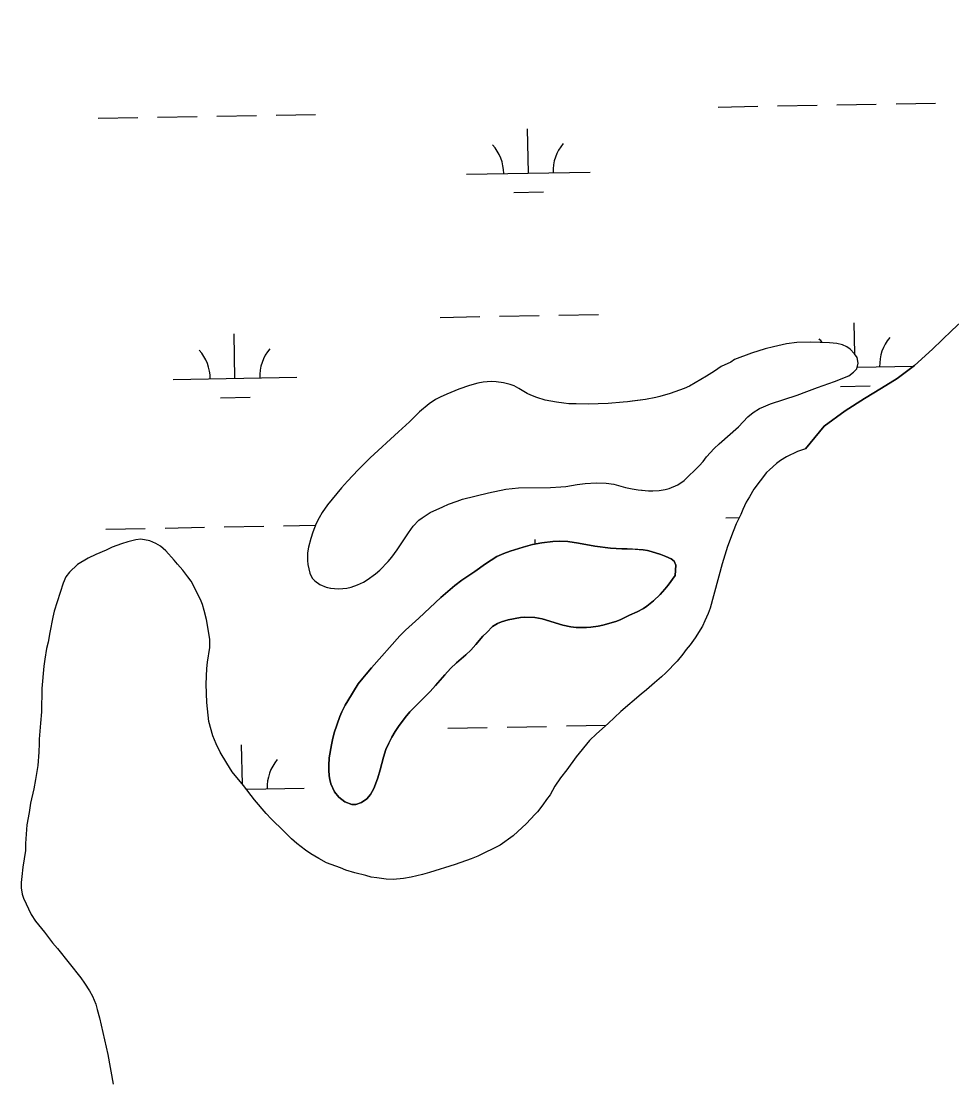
# Model space of a CAD drawing. Extents: x 3957609 to 3995875, y 234277 to 260273.
# Drawn here: x 3975018 to 3975771, y 251708 to 252566 of the extents above; entities that cross this region are included whole.
import ezdxf

# ---------------------------------------------------------------- set-up
doc = ezdxf.new("R2010")
doc.units = 0
doc.layers.add('V-TOPO-SHOR', color=7, linetype='Continuous')
doc.layers.add('V-WETL-SWMP', color=7, linetype='Continuous')

msp = doc.modelspace()

# ---------------------------------------------------------------- linework, layer by layer
at = {"layer": 'V-TOPO-SHOR'}
for points in [[(3975652.491, 252219.849), (3975667.824, 252238.097), (3975684.776, 252250.631), (3975700.304, 252260.66), (3975714.224, 252268.899), (3975726.897, 252276.782), (3975740.815, 252287.165), (3975755.442, 252300.41), (3975770.96, 252315.62), (3975785.588, 252329.221), (3975803.961, 252347.116), (3975822.338, 252362.509), (3975840.897, 252374.867), (3975878.209, 252390.112), (3975898.738, 252400.327), (3975959.072, 252431.869), (3975987.095, 252446.919), (3976035.825, 252473.439), (3976078.477, 252501.914), (3976118.626, 252532.171), (3976181.422, 252587.117), (3976321.482, 252699.716), (3976417.11, 252780.801)], [(3975582.867, 252223.859), (3975598.301, 252237.64), (3975605.969, 252245.603), (3975610.251, 252249.095), (3975615.336, 252252.318), (3975618.549, 252253.93), (3975624.173, 252256.173), (3975645.78, 252263.353), (3975653.636, 252266.136), (3975662.385, 252269.454), (3975676.221, 252274.39), (3975687.737, 252278.875), (3975691.575, 252281.74), (3975694.071, 252284.601), (3975695.315, 252289.25), (3975694.323, 252293.803), (3975692.353, 252296.838), (3975688.685, 252300.494), (3975686.092, 252302.365), (3975682.697, 252303.969), (3975677.96, 252304.944), (3975672.152, 252305.558), (3975656.966, 252306.248), (3975645.622, 252305.784), (3975637.227, 252304.698), (3975626.69, 252302.447), (3975620.083, 252300.651), (3975609.012, 252297.149), (3975595.085, 252292.035), (3975592.052, 252290.065), (3975584.286, 252286.391), (3975578.933, 252282.631), (3975572.418, 252278.51), (3975558.674, 252270.628), (3975554.302, 252268.745), (3975542.964, 252264.707), (3975534.837, 252262.192), (3975531.446, 252261.295), (3975523.229, 252259.763), (3975512.424, 252258.315), (3975508.582, 252257.862), (3975505.01, 252257.678), (3975492.864, 252256.586), (3975476.787, 252255.935), (3975466.961, 252256.097), (3975460.974, 252256.355), (3975456.954, 252256.707), (3975450.968, 252257.502), (3975441.944, 252259.273), (3975435.241, 252261.317), (3975430.414, 252263.275), (3975427.375, 252264.699), (3975420.67, 252268.618), (3975416.735, 252270.666), (3975413.606, 252271.824), (3975408.244, 252273.243), (3975402.348, 252274.128), (3975398.24, 252274.3), (3975391.719, 252273.753), (3975387.343, 252273.032), (3975380.557, 252271.056), (3975371.987, 252268.004), (3975362.347, 252264.148), (3975356.813, 252261.549), (3975353.241, 252259.667), (3975348.066, 252256.265), (3975340.216, 252249.642), (3975336.917, 252246.598), (3975332.1, 252241.677), (3975323.271, 252233.446), (3975300.257, 252212.505), (3975290.538, 252202.843), (3975281.887, 252193.719), (3975276.984, 252188.083), (3975265.751, 252174.486), (3975261.382, 252168.137), (3975258.89, 252163.935), (3975256.483, 252159.376), (3975253.727, 252152.224), (3975252.215, 252147.309), (3975250.352, 252140.16), (3975249.555, 252135.515), (3975249.475, 252129.44), (3975249.66, 252126.135), (3975251.37, 252118.992), (3975253.34, 252115.066), (3975255.486, 252112.923), (3975259.422, 252109.982), (3975264.518, 252107.846), (3975268.272, 252106.96), (3975274.256, 252106.433), (3975278.008, 252106.618), (3975281.402, 252107.07), (3975284.883, 252107.879), (3975289.882, 252109.675), (3975294.881, 252111.916), (3975297.917, 252113.708), (3975304.519, 252118.453), (3975308.087, 252121.494), (3975314.686, 252128.474), (3975317.717, 252132.14)], [(3975317.717, 252132.14), (3975322.083, 252138.042), (3975331.174, 252151.725), (3975335.006, 252157.181), (3975339.733, 252161.922), (3975342.231, 252163.802), (3975348.922, 252168.189), (3975359.189, 252172.762), (3975363.561, 252174.912), (3975370.614, 252177.513), (3975375.077, 252178.951), (3975395.973, 252184.165), (3975410.081, 252187.047), (3975420.44, 252188.314), (3975446.167, 252188.533), (3975454.652, 252188.904), (3975458.582, 252189.359), (3975467.87, 252190.981), (3975474.299, 252191.796), (3975483.052, 252192.257), (3975491.18, 252192.091), (3975497.437, 252191.118), (3975506.819, 252188.542), (3975512.359, 252187.391), (3975517.184, 252186.594), (3975520.401, 252186.242), (3975525.673, 252185.803), (3975529.154, 252185.72), (3975534.246, 252186.174), (3975538.978, 252186.897), (3975542.194, 252187.794), (3975549.335, 252190.665), (3975554.511, 252194.247), (3975566.551, 252206.056), (3975569.85, 252209.636), (3975572.613, 252213.392), (3975578.587, 252220.011), (3975582.867, 252223.859)], [(3975652.491, 252219.849), (3975646.24, 252217.697), (3975637.315, 252213.394), (3975632.496, 252210.349), (3975629.285, 252207.842), (3975623.397, 252202.831), (3975621.079, 252200.504), (3975610.917, 252187.268), (3975607.177, 252181.009), (3975604.68, 252176.719), (3975601.834, 252170.638), (3975600.23, 252166.706), (3975596.492, 252159.018), (3975594, 252152.761), (3975589.554, 252140.784), (3975585.29, 252126.663), (3975575.521, 252090.739), (3975573.919, 252086.449), (3975571.071, 252080.549), (3975569.293, 252076.258), (3975563.233, 252066.78), (3975559.133, 252061.058), (3975556.102, 252057.3)], [(3975556.102, 252057.3), (3975553.251, 252053.544), (3975548.614, 252047.998), (3975539.517, 252038.515), (3975536.13, 252035.294), (3975530.42, 252030.461), (3975523.997, 252024.734), (3975519.537, 252021.155), (3975503.124, 252007.193), (3975492.778, 251997.351), (3975483.322, 251988.937), (3975477.792, 251983.57), (3975467.096, 251970.512), (3975459.43, 251959.958), (3975454.261, 251953.519), (3975449.804, 251946.544), (3975446.065, 251939.749), (3975443.034, 251935.993), (3975440.003, 251931.522), (3975435.724, 251925.976), (3975433.406, 251923.649), (3975426.807, 251916.315), (3975415.926, 251906.473), (3975405.398, 251898.772), (3975387.367, 251889.99), (3975382.012, 251887.838), (3975368.978, 251883.171), (3975348.265, 251876.705), (3975342.729, 251875.267), (3975333.443, 251873.109), (3975327.193, 251871.849), (3975318.796, 251871.12), (3975313.08, 251871.468), (3975305.574, 251872.351), (3975301.107, 251873.058), (3975296.639, 251874.301), (3975287.881, 251876.431), (3975280.554, 251878.741), (3975276.261, 251880.52), (3975265.001, 251884.61), (3975258.564, 251887.996), (3975252.125, 251891.915), (3975247.835, 251894.944), (3975240.857, 251900.294), (3975236.565, 251904.038), (3975230.302, 251910.104), (3975220.103, 251920.268), (3975216.165, 251924.55), (3975206.678, 251935.612), (3975197.726, 251947.209), (3975188.598, 251958.271), (3975184.119, 251965.232), (3975178.926, 251974.155), (3975175.698, 251980.94), (3975172.829, 251987.545), (3975169.773, 251999.153), (3975168.141, 252014.335), (3975167.582, 252029.34), (3975168.098, 252042.026), (3975168.624, 252047.029), (3975170.392, 252059.002), (3975170.56, 252065.61), (3975167.676, 252081.507), (3975165.878, 252088.829), (3975164.618, 252093.65), (3975163.005, 252097.934), (3975159.957, 252103.468), (3975158.345, 252107.039), (3975155.476, 252112.571), (3975152.613, 252116.141), (3975148.675, 252121.494), (3975144.378, 252126.309), (3975141.693, 252129.701), (3975134.714, 252137.192), (3975130.421, 252140.938), (3975126.665, 252143.074), (3975121.838, 252145.21), (3975114.51, 252146.627), (3975110.582, 252146.087), (3975104.153, 252144.469), (3975098.976, 252142.853), (3975091.298, 252140.16), (3975086.477, 252137.829), (3975078.086, 252134.243), (3975072.016, 252131.196), (3975063.449, 252126.18), (3975056.851, 252119.917), (3975053.998, 252116.159), (3975051.683, 252110.976), (3975044.395, 252088.276), (3975043.51, 252083.451), (3975040.85, 252071.12), (3975039.613, 252063.255), (3975038.369, 252058.074), (3975036.776, 252049.497), (3975036.072, 252043.779), (3975034.493, 252025.732), (3975034.165, 252006.972), (3975033.286, 251997.68), (3975032.414, 251984.639), (3975032.42, 251981.243)], [(3975547.132, 252117.146), (3975541.516, 252109.454), (3975538.751, 252106.056), (3975535.007, 252101.852), (3975529.478, 252096.662), (3975524.214, 252092.366), (3975521.448, 252090.485), (3975516.45, 252087.799), (3975510.202, 252085.017), (3975502.704, 252081.255), (3975499.223, 252079.91), (3975488.688, 252077.122), (3975484.758, 252076.313), (3975478.954, 252075.41), (3975475.292, 252075.048), (3975466.895, 252075.211), (3975462.607, 252075.652), (3975456.172, 252076.981), (3975439.548, 252082.136), (3975433.564, 252083.287), (3975425.523, 252083.543), (3975421.862, 252083.178), (3975412.037, 252081.376), (3975406.502, 252079.76), (3975403.378, 252078.324), (3975399.184, 252075.908), (3975394.635, 252071.077), (3975391.514, 252068.123), (3975385.809, 252061.236), (3975381.797, 252056.763), (3975377.692, 252053.005), (3975370.021, 252046.562), (3975365.296, 252041.819), (3975360.569, 252036.809), (3975353.258, 252028.132), (3975348.887, 252023.391), (3975342.469, 252016.772), (3975339.524, 252014.087), (3975332.391, 252006.927), (3975328.557, 252002.366), (3975323.207, 251994.944), (3975320.535, 251990.832), (3975317.862, 251986.271), (3975315.28, 251981.354), (3975313.055, 251976.258), (3975311.1, 251970.092), (3975308.437, 251959.815), (3975306.571, 251953.292), (3975304.616, 251948.197), (3975303.1, 251944.799), (3975300.52, 251939.882), (3975297.667, 251936.394), (3975293.294, 251933.351), (3975288.651, 251931.735), (3975285.524, 251931.729), (3975279.716, 251933.865), (3975274.797, 251937.787), (3975271.483, 251942.069), (3975268.526, 251948.496), (3975267.539, 251951.977), (3975267.086, 251955.102), (3975266.721, 251959.747), (3975266.715, 251963.409), (3975267.152, 251969.574), (3975268.833, 251980.207), (3975269.63, 251984.227), (3975271.051, 251989.947), (3975275.673, 252003.085), (3975277.277, 252006.751), (3975280.035, 252012.293), (3975282.086, 252015.781), (3975290.638, 252029.461), (3975294.294, 252034.112), (3975297.056, 252037.242), (3975301.337, 252042.519), (3975324.342, 252068.283), (3975328.888, 252073.024), (3975339.591, 252082.601), (3975357.52, 252099.423), (3975368.671, 252109.087), (3975374.381, 252113.472), (3975384.998, 252120.546), (3975393.474, 252126.635), (3975402.756, 252132.635), (3975408.558, 252135.144), (3975413.467, 252136.85), (3975424.182, 252140.262), (3975431.592, 252142.238), (3975439.272, 252143.68), (3975448.025, 252144.768), (3975453.204, 252144.954), (3975460.352, 252144.696), (3975468.839, 252143.371), (3975482.063, 252140.981), (3975494.662, 252139.304), (3975503.861, 252138.872), (3975508.15, 252138.88), (3975511.455, 252138.706), (3975521.104, 252138.007), (3975524.855, 252137.387), (3975527.805, 252136.678)], [(3975527.805, 252136.678), (3975535.403, 252134.278), (3975539.691, 252132.676), (3975543.804, 252130.809), (3975546.218, 252128.756), (3975547.654, 252125.633), (3975547.132, 252117.146)], [(3975032.42, 251981.243), (3975032.074, 251974.276), (3975031.197, 251963.376), (3975029.43, 251952.119), (3975028.013, 251944.613), (3975025.352, 251932.818), (3975024.291, 251925.312), (3975022.344, 251915.306), (3975021.295, 251900.118), (3975021.125, 251894.58), (3975019.182, 251881.178), (3975018.301, 251873.494), (3975017.773, 251868.671), (3975017.781, 251864.382), (3975018.682, 251859.203), (3975019.759, 251855.989), (3975025.854, 251842.78), (3975029.436, 251837.424), (3975036.598, 251828.325), (3975043.043, 251819.76), (3975047.157, 251815.302), (3975065.956, 251791.57), (3975068.999, 251787.287), (3975073.118, 251781.043), (3975075.446, 251776.759), (3975078.138, 251770.152), (3975079.395, 251765.865), (3975081.191, 251759.08), (3975088.029, 251729.435), (3975092.177, 251705.324)]]:
    msp.add_lwpolyline(points, dxfattribs=at)
at = {"layer": 'V-WETL-SWMP'}
for p, q in [((3975581.962, 252496.545), (3975613.957, 252497.127)), ((3975629.954, 252497.418), (3975661.949, 252498)), ((3975677.946, 252498.29), (3975709.941, 252498.872)), ((3975725.938, 252499.163), (3975757.933, 252499.745)), ((3975080.137, 252487.42), (3975112.132, 252488.002)), ((3975128.129, 252488.293), (3975160.124, 252488.875)), ((3975176.121, 252489.166), (3975208.116, 252489.748)), ((3975224.113, 252490.038), (3975256.108, 252490.62)), ((3975428.318, 252443.001), (3975427.664, 252478.995)), ((3975378.327, 252442.092), (3975478.31, 252443.91)), ((3975416.601, 252427.354), (3975440.597, 252427.791)), ((3975357.021, 252326.254), (3975389.016, 252326.835)), ((3975405.013, 252327.126), (3975437.008, 252327.708)), ((3975453.005, 252327.999), (3975485, 252328.581)), ((3975692.458, 252296.677), (3975691.999, 252321.913)), ((3975190.829, 252276.794), (3975190.174, 252312.788)), ((3975694.432, 252285.951), (3975740.304, 252286.785)), ((3975140.837, 252275.885), (3975240.82, 252277.703)), ((3975680.936, 252270.272), (3975704.932, 252270.708)), ((3975179.111, 252261.147), (3975203.107, 252261.584)), ((3975182.169, 252156.546), (3975214.164, 252157.127)), ((3975230.161, 252157.418), (3975255.91, 252157.887)), ((3975588.01, 252163.925), (3975598.976, 252164.125)), ((3975086.185, 252154.8), (3975118.18, 252155.382)), ((3975134.177, 252155.673), (3975166.172, 252156.255)), ((3975433.78, 252142.65), (3975433.712, 252146.375)), ((3975363.069, 251993.634), (3975395.064, 251994.215)), ((3975411.061, 251994.506), (3975443.056, 251995.088)), ((3975459.053, 251995.379), (3975491.048, 251995.961)), ((3975196.801, 251948.331), (3975196.222, 251980.168)), ((3975200.025, 251944.231), (3975246.869, 251945.083))]:
    msp.add_line(p, q, dxfattribs=at)
for points in [[(3975785.588, 252329.221), (3975770.96, 252315.62), (3975755.442, 252300.409), (3975740.814, 252287.166), (3975726.896, 252276.781), (3975714.224, 252268.9), (3975700.303, 252260.66), (3975684.776, 252250.63), (3975667.825, 252238.097), (3975652.49, 252219.85), (3975646.241, 252217.696), (3975637.315, 252213.394), (3975632.497, 252210.349), (3975629.285, 252207.843), (3975623.398, 252202.831), (3975621.079, 252200.505), (3975610.917, 252187.268), (3975607.176, 252181.009), (3975604.681, 252176.718), (3975601.833, 252170.639), (3975600.231, 252166.706), (3975596.492, 252159.018), (3975594.001, 252152.761), (3975589.554, 252140.784), (3975585.289, 252126.664), (3975575.521, 252090.739), (3975573.92, 252086.449), (3975571.071, 252080.549), (3975569.292, 252076.259), (3975563.233, 252066.78), (3975559.133, 252061.057), (3975556.102, 252057.3), (3975553.25, 252053.544), (3975548.614, 252047.998), (3975539.518, 252038.515), (3975536.129, 252035.294), (3975530.42, 252030.461), (3975523.997, 252024.734), (3975519.537, 252021.154), (3975503.124, 252007.193), (3975492.778, 251997.35), (3975483.323, 251988.938), (3975477.793, 251983.57), (3975467.095, 251970.511), (3975459.43, 251959.958), (3975454.26, 251953.519), (3975449.805, 251946.544), (3975446.064, 251939.749), (3975443.033, 251935.993), (3975440.003, 251931.521), (3975435.724, 251925.976), (3975433.406, 251923.65), (3975426.807, 251916.315), (3975415.926, 251906.472), (3975405.398, 251898.773), (3975387.368, 251889.99), (3975382.012, 251887.837), (3975368.978, 251883.171), (3975348.265, 251876.706), (3975342.729, 251875.268), (3975333.443, 251873.109), (3975327.192, 251871.849), (3975318.796, 251871.121), (3975313.079, 251871.469), (3975305.574, 251872.35), (3975301.107, 251873.057), (3975296.639, 251874.301), (3975287.881, 251876.43), (3975280.553, 251878.741), (3975276.262, 251880.521), (3975265.001, 251884.611), (3975258.564, 251887.995), (3975252.126, 251891.915), (3975247.834, 251894.945), (3975240.858, 251900.294), (3975236.564, 251904.038), (3975230.301, 251910.103), (3975220.102, 251920.269), (3975216.165, 251924.55), (3975206.678, 251935.612), (3975197.727, 251947.209), (3975188.598, 251958.271), (3975184.12, 251965.231), (3975178.925, 251974.155), (3975175.698, 251980.939), (3975172.829, 251987.544), (3975169.774, 251999.152)], [(3975582.868, 252223.86), (3975598.3, 252237.641), (3975605.969, 252245.603), (3975610.251, 252249.094), (3975615.337, 252252.318), (3975618.55, 252253.931), (3975624.174, 252256.173), (3975645.78, 252263.354), (3975653.636, 252266.136), (3975662.385, 252269.455), (3975676.222, 252274.39), (3975687.738, 252278.875), (3975691.575, 252281.74), (3975694.071, 252284.602), (3975695.314, 252289.249), (3975694.324, 252293.803), (3975692.354, 252296.837), (3975688.686, 252300.494), (3975686.092, 252302.365), (3975682.696, 252303.968), (3975677.96, 252304.943), (3975672.152, 252305.559), (3975656.966, 252306.249), (3975645.622, 252305.784), (3975637.227, 252304.698), (3975626.69, 252302.448), (3975620.083, 252300.651), (3975609.012, 252297.149), (3975595.086, 252292.035), (3975592.052, 252290.065), (3975584.286, 252286.39), (3975578.933, 252282.63), (3975572.418, 252278.51), (3975558.675, 252270.628), (3975554.301, 252268.745), (3975542.963, 252264.707), (3975534.838, 252262.192), (3975531.445, 252261.294), (3975523.23, 252259.762), (3975508.583, 252257.862), (3975505.011, 252257.678), (3975492.864, 252256.587), (3975476.786, 252255.935), (3975466.96, 252256.098), (3975460.975, 252256.356), (3975456.955, 252256.707), (3975450.968, 252257.502), (3975441.944, 252259.274), (3975435.241, 252261.317), (3975430.414, 252263.275), (3975427.375, 252264.699), (3975420.669, 252268.619), (3975416.735, 252270.667), (3975413.607, 252271.823), (3975408.245, 252273.243), (3975402.348, 252274.127), (3975398.239, 252274.299), (3975391.719, 252273.753), (3975387.343, 252273.031), (3975380.557, 252271.055), (3975371.987, 252268.004), (3975362.346, 252264.147), (3975356.812, 252261.548), (3975353.242, 252259.666), (3975348.066, 252256.264), (3975340.216, 252249.641), (3975336.916, 252246.598), (3975332.1, 252241.678), (3975323.27, 252233.446), (3975300.258, 252212.506), (3975290.537, 252202.843), (3975281.887, 252193.718), (3975276.983, 252188.082), (3975265.75, 252174.487), (3975261.383, 252168.137), (3975258.889, 252163.935), (3975256.484, 252159.376), (3975253.727, 252152.225), (3975252.216, 252147.31), (3975250.352, 252140.16), (3975249.555, 252135.514), (3975249.476, 252129.44), (3975249.66, 252126.135), (3975251.369, 252118.992), (3975253.34, 252115.065), (3975255.487, 252112.924), (3975259.422, 252109.983), (3975264.517, 252107.847), (3975268.271, 252106.96), (3975274.256, 252106.434), (3975278.008, 252106.618), (3975281.401, 252107.07), (3975284.884, 252107.88), (3975289.883, 252109.675), (3975294.882, 252111.916), (3975297.916, 252113.707), (3975304.519, 252118.452), (3975308.087, 252121.495), (3975314.686, 252128.473), (3975317.717, 252132.14), (3975322.084, 252138.043)], [(3975322.084, 252138.043), (3975331.174, 252151.725), (3975335.006, 252157.18), (3975339.732, 252161.922), (3975342.231, 252163.801), (3975348.923, 252168.189), (3975359.188, 252172.761), (3975363.562, 252174.912), (3975370.614, 252177.514), (3975375.078, 252178.951), (3975395.972, 252184.165), (3975410.081, 252187.046), (3975420.441, 252188.314), (3975446.167, 252188.534), (3975454.652, 252188.905), (3975458.582, 252189.358), (3975467.869, 252190.981), (3975474.299, 252191.795), (3975483.052, 252192.256), (3975491.181, 252192.09), (3975497.436, 252191.118), (3975506.819, 252188.542), (3975512.359, 252187.39), (3975517.184, 252186.594), (3975525.672, 252185.804), (3975529.155, 252185.72), (3975534.246, 252186.175), (3975538.979, 252186.897), (3975542.194, 252187.795), (3975549.335, 252190.665), (3975554.51, 252194.247), (3975566.55, 252206.057), (3975569.85, 252209.636), (3975572.613, 252213.392), (3975578.587, 252220.012), (3975582.868, 252223.86)], [(3975169.774, 251999.152), (3975168.141, 252014.335), (3975167.581, 252029.34), (3975168.097, 252042.025), (3975168.625, 252047.028), (3975170.392, 252059.001), (3975170.56, 252065.611), (3975167.676, 252081.507), (3975165.877, 252088.828), (3975164.619, 252093.65), (3975163.004, 252097.935), (3975159.958, 252103.468), (3975158.345, 252107.039), (3975155.477, 252112.572), (3975152.613, 252116.141), (3975148.674, 252121.494), (3975144.379, 252126.31), (3975141.694, 252129.7), (3975134.714, 252137.193), (3975130.42, 252140.937), (3975126.665, 252143.075), (3975121.838, 252145.211), (3975114.511, 252146.628), (3975110.582, 252146.086), (3975104.153, 252144.468), (3975098.975, 252142.852), (3975091.297, 252140.16), (3975086.477, 252137.829), (3975078.086, 252134.243), (3975072.017, 252131.196), (3975063.45, 252126.18), (3975056.85, 252119.917), (3975053.998, 252116.16), (3975051.684, 252110.976), (3975044.395, 252088.275), (3975043.51, 252083.45), (3975040.85, 252071.119), (3975039.612, 252063.256), (3975038.37, 252058.073), (3975036.776, 252049.496), (3975036.071, 252043.778), (3975034.492, 252025.731), (3975034.165, 252006.972), (3975033.287, 251997.681), (3975032.414, 251984.638), (3975032.42, 251981.244), (3975032.074, 251974.276), (3975031.198, 251963.377), (3975029.43, 251952.119), (3975028.013, 251944.613), (3975025.352, 251932.818), (3975024.292, 251925.313), (3975022.343, 251915.305), (3975021.296, 251900.118), (3975021.126, 251894.58), (3975019.182, 251881.178), (3975018.301, 251873.494), (3975017.773, 251868.67), (3975017.78, 251864.382), (3975018.682, 251859.203), (3975019.759, 251855.989), (3975025.854, 251842.779), (3975029.436, 251837.425), (3975036.597, 251828.325), (3975043.042, 251819.76), (3975047.158, 251815.301), (3975065.955, 251791.57), (3975068.999, 251787.288), (3975073.118, 251781.042), (3975075.447, 251776.758), (3975078.138, 251770.152), (3975079.395, 251765.866), (3975081.192, 251759.081), (3975088.029, 251729.435), (3975092.177, 251705.324)], [(3975547.131, 252117.146), (3975547.654, 252125.633), (3975546.219, 252128.757), (3975543.804, 252130.808), (3975539.692, 252132.677), (3975535.402, 252134.278), (3975527.805, 252136.678), (3975524.856, 252137.387), (3975521.104, 252138.007), (3975508.15, 252138.879), (3975503.862, 252138.872), (3975494.661, 252139.304), (3975482.063, 252140.981), (3975468.839, 252143.371), (3975460.351, 252144.697), (3975453.204, 252144.954), (3975448.024, 252144.767), (3975439.272, 252143.681), (3975431.592, 252142.239), (3975424.181, 252140.262), (3975413.467, 252136.85), (3975408.557, 252135.145), (3975402.755, 252132.635), (3975393.475, 252126.635), (3975384.998, 252120.547), (3975374.38, 252113.473), (3975368.67, 252109.087), (3975357.52, 252099.422), (3975339.592, 252082.6), (3975328.889, 252073.024), (3975324.341, 252068.283), (3975301.336, 252042.52), (3975297.057, 252037.242), (3975294.293, 252034.112), (3975290.638, 252029.461), (3975282.085, 252015.78), (3975280.036, 252012.293), (3975277.276, 252006.75), (3975275.674, 252003.085), (3975271.05, 251989.947), (3975269.63, 251984.228), (3975268.832, 251980.207), (3975267.152, 251969.574), (3975266.716, 251963.41), (3975266.721, 251959.748), (3975267.086, 251955.103), (3975267.538, 251951.977), (3975268.526, 251948.495), (3975271.484, 251942.069), (3975274.796, 251937.786), (3975279.716, 251933.864), (3975285.525, 251931.729), (3975288.652, 251931.734), (3975293.294, 251933.35), (3975297.666, 251936.394), (3975300.519, 251939.882), (3975303.101, 251944.799), (3975304.615, 251948.196), (3975306.571, 251953.291), (3975308.437, 251959.815), (3975311.1, 251970.092), (3975313.055, 251976.258), (3975315.28, 251981.353), (3975317.863, 251986.271), (3975320.535, 251990.831), (3975323.208, 251994.944), (3975328.556, 252002.367), (3975332.39, 252006.928), (3975339.524, 252014.086), (3975342.468, 252016.771), (3975348.888, 252023.391), (3975353.258, 252028.132), (3975360.569, 252036.809), (3975365.295, 252041.819), (3975370.021, 252046.561), (3975377.693, 252053.005), (3975381.796, 252056.763), (3975385.809, 252061.236), (3975391.514, 252068.123), (3975394.636, 252071.076), (3975399.184, 252075.907), (3975403.378, 252078.325), (3975406.502, 252079.76), (3975412.038, 252081.376), (3975421.861, 252083.179), (3975425.523, 252083.542), (3975433.563, 252083.287), (3975439.549, 252082.135), (3975456.172, 252076.981), (3975462.606, 252075.652), (3975466.894, 252075.212), (3975475.291, 252075.047), (3975478.953, 252075.41), (3975484.758, 252076.313), (3975488.687, 252077.123), (3975499.223, 252079.909), (3975502.705, 252081.255), (3975510.202, 252085.018), (3975516.45, 252087.798), (3975521.448, 252090.485), (3975524.214, 252092.366)], [(3975524.214, 252092.366), (3975529.478, 252096.662), (3975535.008, 252101.852), (3975538.752, 252106.056), (3975541.516, 252109.455), (3975547.131, 252117.146)]]:
    msp.add_lwpolyline(points, dxfattribs=at)
for centre, start, end in [((3975373.076, 252442.471), 0.269879, 41.813537), ((3975483.543, 252444.48), 140.269876, 181.813534), ((3975637.411, 252285.389), 35.452407, 41.813537), ((3975747.879, 252287.398), 140.269876, 181.813534), ((3975135.586, 252276.264), 0.269879, 41.813537), ((3975246.054, 252278.273), 140.269876, 181.813534), ((3975252.102, 251945.653), 140.269876, 181.813534)]:
    msp.add_arc(centre, 35.246, start, end, dxfattribs=at)

doc.saveas('drawing.dxf')
